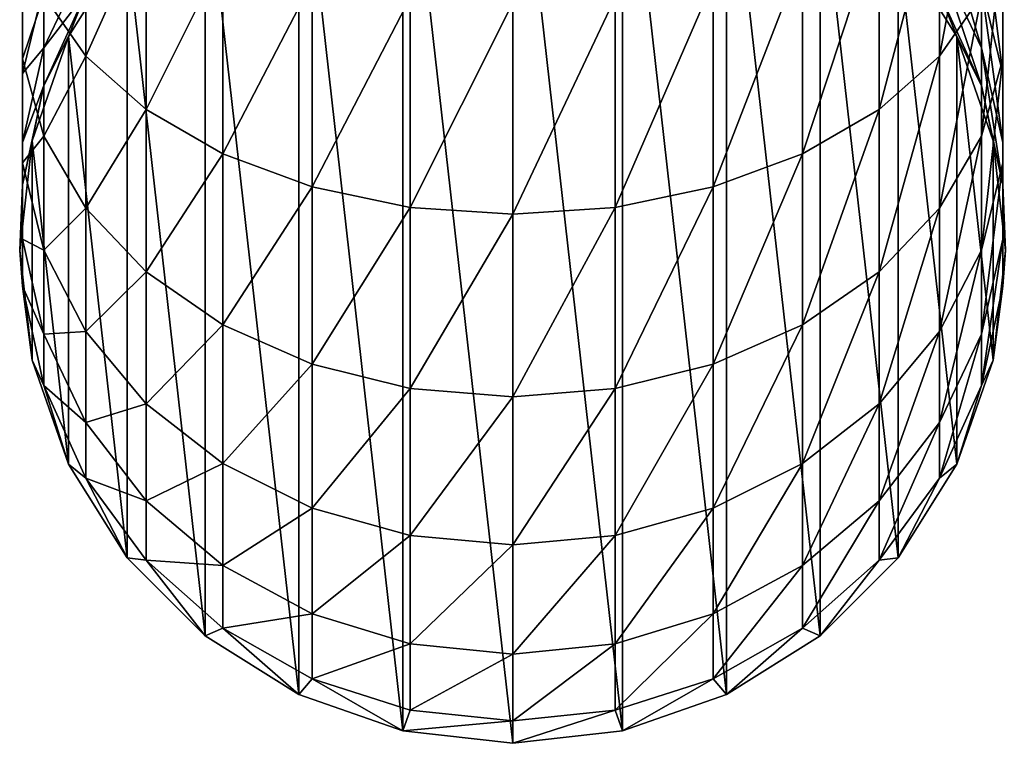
# Model space of a CAD drawing. Header units: inches. Extents: x -4.64 to 4.64, y -1.42 to 0.49.
# Tile 367 of 608: x 3.69 to 3.8, y -1.42 to -1.33. Entities that reach past the tile are written whole.
import ezdxf

# ---------------------------------------------------------------- set-up
doc = ezdxf.new("R2010")
doc.units = ezdxf.units.IN
doc.header["$LTSCALE"] = 65.185185
doc.header["$MEASUREMENT"] = 0
for name, color, linetype in [('728', 7, 'CONTINUOUS'), ('729', 7, 'CONTINUOUS'), ('730', 7, 'CONTINUOUS'), ('731', 7, 'CONTINUOUS'), ('732', 7, 'CONTINUOUS')]:
    doc.layers.add(name, color=color, linetype=linetype)

msp = doc.modelspace()

# ---------------------------------------------------------------- linework, layer by layer
at = {"layer": '728', "color": 7, "linetype": 'CONTINUOUS', "true_color": 0xa2afbf}
for points in [[(3.74521, -1.42, -8.17921), (3.74521, -1.302, -8.17921), (3.73208, -1.30348, -8.17921), (3.74521, -1.42, -8.17921)], [(3.75834, -1.30348, -8.17921), (3.74521, -1.302, -8.17921), (3.75834, -1.41852, -8.17921), (3.75834, -1.30348, -8.17921)], [(3.75834, -1.41852, -8.17921), (3.74521, -1.302, -8.17921), (3.74521, -1.42, -8.17921), (3.75834, -1.41852, -8.17921)], [(3.71961, -1.30784, -8.17921), (3.73208, -1.41852, -8.17921), (3.73208, -1.30348, -8.17921), (3.71961, -1.30784, -8.17921)], [(3.73208, -1.41852, -8.17921), (3.74521, -1.42, -8.17921), (3.73208, -1.30348, -8.17921), (3.73208, -1.41852, -8.17921)], [(3.77081, -1.30784, -8.17921), (3.75834, -1.30348, -8.17921), (3.77081, -1.41416, -8.17921), (3.77081, -1.30784, -8.17921)], [(3.77081, -1.41416, -8.17921), (3.75834, -1.30348, -8.17921), (3.75834, -1.41852, -8.17921), (3.77081, -1.41416, -8.17921)], [(3.70842, -1.31487, -8.17921), (3.71961, -1.41416, -8.17921), (3.71961, -1.30784, -8.17921), (3.70842, -1.31487, -8.17921)], [(3.71961, -1.41416, -8.17921), (3.73208, -1.41852, -8.17921), (3.71961, -1.30784, -8.17921), (3.71961, -1.41416, -8.17921)], [(3.782, -1.31487, -8.17921), (3.77081, -1.30784, -8.17921), (3.782, -1.40713, -8.17921), (3.782, -1.31487, -8.17921)], [(3.782, -1.40713, -8.17921), (3.77081, -1.30784, -8.17921), (3.77081, -1.41416, -8.17921), (3.782, -1.40713, -8.17921)], [(3.69908, -1.32421, -8.17921), (3.70842, -1.40713, -8.17921), (3.70842, -1.31487, -8.17921), (3.69908, -1.32421, -8.17921)], [(3.70842, -1.40713, -8.17921), (3.71961, -1.41416, -8.17921), (3.70842, -1.31487, -8.17921), (3.70842, -1.40713, -8.17921)], [(3.79134, -1.32421, -8.17921), (3.782, -1.31487, -8.17921), (3.79134, -1.39779, -8.17921), (3.79134, -1.32421, -8.17921)], [(3.79134, -1.39779, -8.17921), (3.782, -1.31487, -8.17921), (3.782, -1.40713, -8.17921), (3.79134, -1.39779, -8.17921)], [(3.69205, -1.3354, -8.17921), (3.69908, -1.39779, -8.17921), (3.69908, -1.32421, -8.17921), (3.69205, -1.3354, -8.17921)], [(3.69908, -1.39779, -8.17921), (3.70842, -1.40713, -8.17921), (3.69908, -1.32421, -8.17921), (3.69908, -1.39779, -8.17921)], [(3.79837, -1.3354, -8.17921), (3.79134, -1.32421, -8.17921), (3.79837, -1.3866, -8.17921), (3.79837, -1.3354, -8.17921)], [(3.79837, -1.3866, -8.17921), (3.79134, -1.32421, -8.17921), (3.79134, -1.39779, -8.17921), (3.79837, -1.3866, -8.17921)], [(3.68769, -1.34787, -8.17921), (3.69205, -1.3866, -8.17921), (3.69205, -1.3354, -8.17921), (3.68769, -1.34787, -8.17921)], [(3.69205, -1.3866, -8.17921), (3.69908, -1.39779, -8.17921), (3.69205, -1.3354, -8.17921), (3.69205, -1.3866, -8.17921)], [(3.80273, -1.34787, -8.17921), (3.79837, -1.3354, -8.17921), (3.80273, -1.37413, -8.17921), (3.80273, -1.34787, -8.17921)], [(3.80273, -1.37413, -8.17921), (3.79837, -1.3354, -8.17921), (3.79837, -1.3866, -8.17921), (3.80273, -1.37413, -8.17921)], [(3.68621, -1.361, -8.17921), (3.68769, -1.37413, -8.17921), (3.68769, -1.34787, -8.17921), (3.68621, -1.361, -8.17921)], [(3.68769, -1.37413, -8.17921), (3.69205, -1.3866, -8.17921), (3.68769, -1.34787, -8.17921), (3.68769, -1.37413, -8.17921)], [(3.80421, -1.361, -8.17921), (3.80273, -1.34787, -8.17921), (3.80273, -1.37413, -8.17921), (3.80421, -1.361, -8.17921)]]:
    msp.add_3dface(points, dxfattribs=at)
at = {"layer": '729', "color": 7, "linetype": 'CONTINUOUS', "true_color": 0xa2afbf}
for points in [[(3.79134, -1.32421, -8.17921), (3.79837, -1.3354, -8.17921), (3.79134, -1.32421, -8.29721), (3.79134, -1.32421, -8.17921)], [(3.79134, -1.32421, -8.29721), (3.79837, -1.3354, -8.17921), (3.79837, -1.3354, -8.29721), (3.79134, -1.32421, -8.29721)], [(3.79837, -1.3354, -8.17921), (3.80273, -1.34787, -8.17921), (3.79837, -1.3354, -8.29721), (3.79837, -1.3354, -8.17921)], [(3.79837, -1.3354, -8.29721), (3.80273, -1.34787, -8.17921), (3.80273, -1.34787, -8.29721), (3.79837, -1.3354, -8.29721)], [(3.80273, -1.34787, -8.17921), (3.80421, -1.361, -8.17921), (3.80273, -1.34787, -8.29721), (3.80273, -1.34787, -8.17921)], [(3.80273, -1.34787, -8.29721), (3.80421, -1.361, -8.17921), (3.80421, -1.361, -8.29721), (3.80273, -1.34787, -8.29721)], [(3.80421, -1.361, -8.17921), (3.80273, -1.37413, -8.17921), (3.80421, -1.361, -8.29721), (3.80421, -1.361, -8.17921)], [(3.80421, -1.361, -8.29721), (3.80273, -1.37413, -8.17921), (3.80273, -1.37413, -8.29721), (3.80421, -1.361, -8.29721)], [(3.80273, -1.37413, -8.17921), (3.79837, -1.3866, -8.17921), (3.79837, -1.3866, -8.29721), (3.80273, -1.37413, -8.17921)], [(3.80273, -1.37413, -8.29721), (3.80273, -1.37413, -8.17921), (3.79837, -1.3866, -8.29721), (3.80273, -1.37413, -8.29721)], [(3.79837, -1.3866, -8.17921), (3.79134, -1.39779, -8.17921), (3.79134, -1.39779, -8.29721), (3.79837, -1.3866, -8.17921)], [(3.79837, -1.3866, -8.29721), (3.79837, -1.3866, -8.17921), (3.79134, -1.39779, -8.29721), (3.79837, -1.3866, -8.29721)], [(3.79134, -1.39779, -8.17921), (3.782, -1.40713, -8.17921), (3.79134, -1.39779, -8.29721), (3.79134, -1.39779, -8.17921)], [(3.79134, -1.39779, -8.29721), (3.782, -1.40713, -8.17921), (3.782, -1.40713, -8.29721), (3.79134, -1.39779, -8.29721)], [(3.782, -1.40713, -8.17921), (3.77081, -1.41416, -8.17921), (3.782, -1.40713, -8.29721), (3.782, -1.40713, -8.17921)], [(3.782, -1.40713, -8.29721), (3.77081, -1.41416, -8.17921), (3.77081, -1.41416, -8.29721), (3.782, -1.40713, -8.29721)], [(3.77081, -1.41416, -8.17921), (3.75834, -1.41852, -8.17921), (3.77081, -1.41416, -8.29721), (3.77081, -1.41416, -8.17921)], [(3.77081, -1.41416, -8.29721), (3.75834, -1.41852, -8.17921), (3.75834, -1.41852, -8.29721), (3.77081, -1.41416, -8.29721)], [(3.75834, -1.41852, -8.17921), (3.74521, -1.42, -8.17921), (3.75834, -1.41852, -8.29721), (3.75834, -1.41852, -8.17921)], [(3.75834, -1.41852, -8.29721), (3.74521, -1.42, -8.17921), (3.74521, -1.42, -8.29721), (3.75834, -1.41852, -8.29721)]]:
    msp.add_3dface(points, dxfattribs=at)
at = {"layer": '730', "color": 7, "linetype": 'CONTINUOUS', "true_color": 0xa2afbf}
for points in [[(3.69205, -1.3354, -8.17921), (3.69908, -1.32421, -8.17921), (3.69908, -1.32421, -8.29721), (3.69205, -1.3354, -8.17921)], [(3.69205, -1.3354, -8.29721), (3.69205, -1.3354, -8.17921), (3.69908, -1.32421, -8.29721), (3.69205, -1.3354, -8.29721)], [(3.68769, -1.34787, -8.17921), (3.69205, -1.3354, -8.17921), (3.69205, -1.3354, -8.29721), (3.68769, -1.34787, -8.17921)], [(3.68769, -1.34787, -8.29721), (3.68769, -1.34787, -8.17921), (3.69205, -1.3354, -8.29721), (3.68769, -1.34787, -8.29721)], [(3.68621, -1.361, -8.17921), (3.68769, -1.34787, -8.17921), (3.68621, -1.361, -8.29721), (3.68621, -1.361, -8.17921)], [(3.68621, -1.361, -8.29721), (3.68769, -1.34787, -8.17921), (3.68769, -1.34787, -8.29721), (3.68621, -1.361, -8.29721)], [(3.68769, -1.37413, -8.17921), (3.68621, -1.361, -8.17921), (3.68769, -1.37413, -8.29721), (3.68769, -1.37413, -8.17921)], [(3.68769, -1.37413, -8.29721), (3.68621, -1.361, -8.17921), (3.68621, -1.361, -8.29721), (3.68769, -1.37413, -8.29721)], [(3.69205, -1.3866, -8.17921), (3.68769, -1.37413, -8.17921), (3.69205, -1.3866, -8.29721), (3.69205, -1.3866, -8.17921)], [(3.69205, -1.3866, -8.29721), (3.68769, -1.37413, -8.17921), (3.68769, -1.37413, -8.29721), (3.69205, -1.3866, -8.29721)], [(3.69908, -1.39779, -8.17921), (3.69205, -1.3866, -8.17921), (3.69908, -1.39779, -8.29721), (3.69908, -1.39779, -8.17921)], [(3.69908, -1.39779, -8.29721), (3.69205, -1.3866, -8.17921), (3.69205, -1.3866, -8.29721), (3.69908, -1.39779, -8.29721)], [(3.70842, -1.40713, -8.17921), (3.69908, -1.39779, -8.17921), (3.70842, -1.40713, -8.29721), (3.70842, -1.40713, -8.17921)], [(3.70842, -1.40713, -8.29721), (3.69908, -1.39779, -8.17921), (3.69908, -1.39779, -8.29721), (3.70842, -1.40713, -8.29721)], [(3.71961, -1.41416, -8.17921), (3.70842, -1.40713, -8.17921), (3.70842, -1.40713, -8.29721), (3.71961, -1.41416, -8.17921)], [(3.71961, -1.41416, -8.29721), (3.71961, -1.41416, -8.17921), (3.70842, -1.40713, -8.29721), (3.71961, -1.41416, -8.29721)], [(3.73208, -1.41852, -8.17921), (3.71961, -1.41416, -8.17921), (3.71961, -1.41416, -8.29721), (3.73208, -1.41852, -8.17921)], [(3.73208, -1.41852, -8.29721), (3.73208, -1.41852, -8.17921), (3.71961, -1.41416, -8.29721), (3.73208, -1.41852, -8.29721)], [(3.74521, -1.42, -8.17921), (3.73208, -1.41852, -8.17921), (3.74521, -1.42, -8.29721), (3.74521, -1.42, -8.17921)], [(3.74521, -1.42, -8.29721), (3.73208, -1.41852, -8.17921), (3.73208, -1.41852, -8.29721), (3.74521, -1.42, -8.29721)]]:
    msp.add_3dface(points, dxfattribs=at)
at = {"layer": '731', "color": 7, "linetype": 'CONTINUOUS', "true_color": 0xa2afbf}
for points in [[(3.80132, -1.3305, -8.40163), (3.79631, -1.33773, -8.41027), (3.80132, -1.31101, -8.41525), (3.80132, -1.3305, -8.40163)], [(3.80132, -1.31101, -8.41525), (3.79631, -1.33773, -8.41027), (3.79631, -1.31664, -8.42501), (3.80132, -1.31101, -8.41525)], [(3.80389, -1.32863, -8.36914), (3.80389, -1.33808, -8.37707), (3.80389, -1.31482, -8.38293), (3.80389, -1.32863, -8.36914)], [(3.80389, -1.31482, -8.38293), (3.80389, -1.33808, -8.37707), (3.80389, -1.32275, -8.39238), (3.80389, -1.31482, -8.38293)], [(3.79631, -1.33773, -8.41027), (3.78906, -1.34414, -8.41792), (3.79631, -1.31664, -8.42501), (3.79631, -1.33773, -8.41027)], [(3.79631, -1.31664, -8.42501), (3.78906, -1.34414, -8.41792), (3.78906, -1.32162, -8.43366), (3.79631, -1.31664, -8.42501)], [(3.79631, -1.32616, -8.32749), (3.80132, -1.33675, -8.33135), (3.79631, -1.31963, -8.34149), (3.79631, -1.32616, -8.32749)], [(3.79631, -1.31963, -8.34149), (3.80132, -1.33675, -8.33135), (3.80132, -1.32938, -8.34712), (3.79631, -1.31963, -8.34149)], [(3.80132, -1.32938, -8.34712), (3.80389, -1.33983, -8.35316), (3.80132, -1.31939, -8.36138), (3.80132, -1.32938, -8.34712)], [(3.80132, -1.31939, -8.36138), (3.80389, -1.33983, -8.35316), (3.80389, -1.32863, -8.36914), (3.80132, -1.31939, -8.36138)], [(3.78906, -1.34414, -8.41792), (3.77989, -1.34944, -8.42424), (3.78906, -1.32162, -8.43366), (3.78906, -1.34414, -8.41792)], [(3.78906, -1.32162, -8.43366), (3.77989, -1.34944, -8.42424), (3.77989, -1.32574, -8.44081), (3.78906, -1.32162, -8.43366)], [(3.80389, -1.33808, -8.37707), (3.80132, -1.34731, -8.38483), (3.80389, -1.32275, -8.39238), (3.80389, -1.33808, -8.37707)], [(3.80389, -1.32275, -8.39238), (3.80132, -1.34731, -8.38483), (3.80132, -1.3305, -8.40163), (3.80389, -1.32275, -8.39238)], [(3.79134, -1.32421, -8.29721), (3.79837, -1.3354, -8.29721), (3.79631, -1.33016, -8.31258), (3.79134, -1.32421, -8.29721)], [(3.77989, -1.34944, -8.42424), (3.76921, -1.3534, -8.42897), (3.77989, -1.32574, -8.44081), (3.77989, -1.34944, -8.42424)], [(3.77989, -1.32574, -8.44081), (3.76921, -1.3534, -8.42897), (3.76921, -1.32882, -8.44615), (3.77989, -1.32574, -8.44081)], [(3.79631, -1.33016, -8.31258), (3.80132, -1.34125, -8.31453), (3.79631, -1.32616, -8.32749), (3.79631, -1.33016, -8.31258)], [(3.79631, -1.32616, -8.32749), (3.80132, -1.34125, -8.31453), (3.80132, -1.33675, -8.33135), (3.79631, -1.32616, -8.32749)], [(3.76921, -1.3534, -8.42897), (3.75748, -1.35585, -8.43189), (3.76921, -1.32882, -8.44615), (3.76921, -1.3534, -8.42897)], [(3.76921, -1.32882, -8.44615), (3.75748, -1.35585, -8.43189), (3.75748, -1.33072, -8.44946), (3.76921, -1.32882, -8.44615)], [(3.80389, -1.33983, -8.35316), (3.80389, -1.35051, -8.35933), (3.80389, -1.32863, -8.36914), (3.80389, -1.33983, -8.35316)], [(3.80389, -1.32863, -8.36914), (3.80389, -1.35051, -8.35933), (3.80389, -1.33808, -8.37707), (3.80389, -1.32863, -8.36914)], [(3.79631, -1.33016, -8.31258), (3.79837, -1.3354, -8.29721), (3.80132, -1.34125, -8.31453), (3.79631, -1.33016, -8.31258)], [(3.80132, -1.33675, -8.33135), (3.80389, -1.34808, -8.33548), (3.80132, -1.32938, -8.34712), (3.80132, -1.33675, -8.33135)], [(3.80132, -1.32938, -8.34712), (3.80389, -1.34808, -8.33548), (3.80389, -1.33983, -8.35316), (3.80132, -1.32938, -8.34712)], [(3.75748, -1.35585, -8.43189), (3.74521, -1.35668, -8.43288), (3.75748, -1.33072, -8.44946), (3.75748, -1.35585, -8.43189)], [(3.75748, -1.33072, -8.44946), (3.74521, -1.35668, -8.43288), (3.74521, -1.33137, -8.45057), (3.75748, -1.33072, -8.44946)], [(3.80132, -1.34731, -8.38483), (3.79631, -1.35594, -8.39208), (3.80132, -1.3305, -8.40163), (3.80132, -1.34731, -8.38483)], [(3.80132, -1.3305, -8.40163), (3.79631, -1.35594, -8.39208), (3.79631, -1.33773, -8.41027), (3.80132, -1.3305, -8.40163)], [(3.79837, -1.3354, -8.29721), (3.80273, -1.34787, -8.29721), (3.80132, -1.34125, -8.31453), (3.79837, -1.3354, -8.29721)], [(3.80132, -1.34125, -8.31453), (3.80389, -1.35313, -8.31663), (3.80132, -1.33675, -8.33135), (3.80132, -1.34125, -8.31453)], [(3.80132, -1.33675, -8.33135), (3.80389, -1.35313, -8.31663), (3.80389, -1.34808, -8.33548), (3.80132, -1.33675, -8.33135)], [(3.79631, -1.35594, -8.39208), (3.78906, -1.36358, -8.3985), (3.79631, -1.33773, -8.41027), (3.79631, -1.35594, -8.39208)], [(3.79631, -1.33773, -8.41027), (3.78906, -1.36358, -8.3985), (3.78906, -1.34414, -8.41792), (3.79631, -1.33773, -8.41027)], [(3.80389, -1.35051, -8.35933), (3.80132, -1.36096, -8.36537), (3.80389, -1.33808, -8.37707), (3.80389, -1.35051, -8.35933)], [(3.80389, -1.33808, -8.37707), (3.80132, -1.36096, -8.36537), (3.80132, -1.34731, -8.38483), (3.80389, -1.33808, -8.37707)], [(3.80389, -1.34808, -8.33548), (3.80389, -1.35967, -8.3397), (3.80389, -1.33983, -8.35316), (3.80389, -1.34808, -8.33548)], [(3.80389, -1.33983, -8.35316), (3.80389, -1.35967, -8.3397), (3.80389, -1.35051, -8.35933), (3.80389, -1.33983, -8.35316)], [(3.80132, -1.34125, -8.31453), (3.80273, -1.34787, -8.29721), (3.80389, -1.35313, -8.31663), (3.80132, -1.34125, -8.31453)], [(3.78906, -1.36358, -8.3985), (3.77989, -1.3699, -8.40381), (3.78906, -1.34414, -8.41792), (3.78906, -1.36358, -8.3985)], [(3.78906, -1.34414, -8.41792), (3.77989, -1.3699, -8.40381), (3.77989, -1.34944, -8.42424), (3.78906, -1.34414, -8.41792)], [(3.80132, -1.36096, -8.36537), (3.79631, -1.37071, -8.371), (3.80132, -1.34731, -8.38483), (3.80132, -1.36096, -8.36537)], [(3.80132, -1.34731, -8.38483), (3.79631, -1.37071, -8.371), (3.79631, -1.35594, -8.39208), (3.80132, -1.34731, -8.38483)], [(3.80273, -1.34787, -8.29721), (3.80421, -1.361, -8.29721), (3.80389, -1.35313, -8.31663), (3.80273, -1.34787, -8.29721)], [(3.80389, -1.35313, -8.31663), (3.80389, -1.36528, -8.31877), (3.80389, -1.34808, -8.33548), (3.80389, -1.35313, -8.31663)], [(3.80389, -1.34808, -8.33548), (3.80389, -1.36528, -8.31877), (3.80389, -1.35967, -8.3397), (3.80389, -1.34808, -8.33548)], [(3.77989, -1.3699, -8.40381), (3.76921, -1.37462, -8.40777), (3.77989, -1.34944, -8.42424), (3.77989, -1.3699, -8.40381)], [(3.77989, -1.34944, -8.42424), (3.76921, -1.37462, -8.40777), (3.76921, -1.3534, -8.42897), (3.77989, -1.34944, -8.42424)], [(3.80389, -1.35967, -8.3397), (3.80132, -1.37101, -8.34383), (3.80389, -1.35051, -8.35933), (3.80389, -1.35967, -8.3397)], [(3.80389, -1.35051, -8.35933), (3.80132, -1.37101, -8.34383), (3.80132, -1.36096, -8.36537), (3.80389, -1.35051, -8.35933)], [(3.76921, -1.37462, -8.40777), (3.75748, -1.37754, -8.41023), (3.76921, -1.3534, -8.42897), (3.76921, -1.37462, -8.40777)], [(3.76921, -1.3534, -8.42897), (3.75748, -1.37754, -8.41023), (3.75748, -1.35585, -8.43189), (3.76921, -1.3534, -8.42897)], [(3.80389, -1.35313, -8.31663), (3.80421, -1.361, -8.29721), (3.80389, -1.36528, -8.31877), (3.80389, -1.35313, -8.31663)], [(3.75748, -1.37754, -8.41023), (3.74521, -1.37853, -8.41105), (3.75748, -1.35585, -8.43189), (3.75748, -1.37754, -8.41023)], [(3.75748, -1.35585, -8.43189), (3.74521, -1.37853, -8.41105), (3.74521, -1.35668, -8.43288), (3.75748, -1.35585, -8.43189)], [(3.79631, -1.37071, -8.371), (3.78906, -1.37935, -8.376), (3.79631, -1.35594, -8.39208), (3.79631, -1.37071, -8.371)], [(3.79631, -1.35594, -8.39208), (3.78906, -1.37935, -8.376), (3.78906, -1.36358, -8.3985), (3.79631, -1.35594, -8.39208)], [(3.80389, -1.36528, -8.31877), (3.80132, -1.37716, -8.32087), (3.80389, -1.35967, -8.3397), (3.80389, -1.36528, -8.31877)], [(3.80389, -1.35967, -8.3397), (3.80132, -1.37716, -8.32087), (3.80132, -1.37101, -8.34383), (3.80389, -1.35967, -8.3397)], [(3.80132, -1.37101, -8.34383), (3.79631, -1.3816, -8.34768), (3.80132, -1.36096, -8.36537), (3.80132, -1.37101, -8.34383)], [(3.80132, -1.36096, -8.36537), (3.79631, -1.3816, -8.34768), (3.79631, -1.37071, -8.371), (3.80132, -1.36096, -8.36537)], [(3.80421, -1.361, -8.29721), (3.80273, -1.37413, -8.29721), (3.80389, -1.36528, -8.31877), (3.80421, -1.361, -8.29721)], [(3.78906, -1.37935, -8.376), (3.77989, -1.3865, -8.38013), (3.78906, -1.36358, -8.3985), (3.78906, -1.37935, -8.376)], [(3.78906, -1.36358, -8.3985), (3.77989, -1.3865, -8.38013), (3.77989, -1.3699, -8.40381), (3.78906, -1.36358, -8.3985)], [(3.80389, -1.36528, -8.31877), (3.80273, -1.37413, -8.29721), (3.80132, -1.37716, -8.32087), (3.80389, -1.36528, -8.31877)], [(3.77989, -1.3865, -8.38013), (3.76921, -1.39184, -8.38321), (3.77989, -1.3699, -8.40381), (3.77989, -1.3865, -8.38013)], [(3.77989, -1.3699, -8.40381), (3.76921, -1.39184, -8.38321), (3.76921, -1.37462, -8.40777), (3.77989, -1.3699, -8.40381)], [(3.79631, -1.3816, -8.34768), (3.78906, -1.39097, -8.3511), (3.79631, -1.37071, -8.371), (3.79631, -1.3816, -8.34768)], [(3.79631, -1.37071, -8.371), (3.78906, -1.39097, -8.3511), (3.78906, -1.37935, -8.376), (3.79631, -1.37071, -8.371)], [(3.80132, -1.37716, -8.32087), (3.79631, -1.38826, -8.32282), (3.80132, -1.37101, -8.34383), (3.80132, -1.37716, -8.32087)], [(3.80132, -1.37101, -8.34383), (3.79631, -1.38826, -8.32282), (3.79631, -1.3816, -8.34768), (3.80132, -1.37101, -8.34383)], [(3.76921, -1.39184, -8.38321), (3.75748, -1.39514, -8.38512), (3.76921, -1.37462, -8.40777), (3.76921, -1.39184, -8.38321)], [(3.76921, -1.37462, -8.40777), (3.75748, -1.39514, -8.38512), (3.75748, -1.37754, -8.41023), (3.76921, -1.37462, -8.40777)], [(3.80273, -1.37413, -8.29721), (3.79837, -1.3866, -8.29721), (3.80132, -1.37716, -8.32087), (3.80273, -1.37413, -8.29721)], [(3.80132, -1.37716, -8.32087), (3.79837, -1.3866, -8.29721), (3.79631, -1.38826, -8.32282), (3.80132, -1.37716, -8.32087)], [(3.75748, -1.39514, -8.38512), (3.74521, -1.39626, -8.38576), (3.75748, -1.37754, -8.41023), (3.75748, -1.39514, -8.38512)], [(3.75748, -1.37754, -8.41023), (3.74521, -1.39626, -8.38576), (3.74521, -1.37853, -8.41105), (3.75748, -1.37754, -8.41023)], [(3.78906, -1.39097, -8.3511), (3.77989, -1.39873, -8.35392), (3.78906, -1.37935, -8.376), (3.78906, -1.39097, -8.3511)], [(3.78906, -1.37935, -8.376), (3.77989, -1.39873, -8.35392), (3.77989, -1.3865, -8.38013), (3.78906, -1.37935, -8.376)], [(3.79631, -1.38826, -8.32282), (3.78906, -1.39809, -8.32456), (3.79631, -1.3816, -8.34768), (3.79631, -1.38826, -8.32282)], [(3.79631, -1.3816, -8.34768), (3.78906, -1.39809, -8.32456), (3.78906, -1.39097, -8.3511), (3.79631, -1.3816, -8.34768)], [(3.77989, -1.39873, -8.35392), (3.76921, -1.40452, -8.35603), (3.77989, -1.3865, -8.38013), (3.77989, -1.39873, -8.35392)], [(3.77989, -1.3865, -8.38013), (3.76921, -1.40452, -8.35603), (3.76921, -1.39184, -8.38321), (3.77989, -1.3865, -8.38013)], [(3.79837, -1.3866, -8.29721), (3.79134, -1.39779, -8.29721), (3.79631, -1.38826, -8.32282), (3.79837, -1.3866, -8.29721)], [(3.79631, -1.38826, -8.32282), (3.79134, -1.39779, -8.29721), (3.78906, -1.39809, -8.32456), (3.79631, -1.38826, -8.32282)], [(3.78906, -1.39809, -8.32456), (3.77989, -1.40621, -8.32599), (3.78906, -1.39097, -8.3511), (3.78906, -1.39809, -8.32456)], [(3.78906, -1.39097, -8.3511), (3.77989, -1.40621, -8.32599), (3.77989, -1.39873, -8.35392), (3.78906, -1.39097, -8.3511)], [(3.76921, -1.40452, -8.35603), (3.75748, -1.4081, -8.35734), (3.76921, -1.39184, -8.38321), (3.76921, -1.40452, -8.35603)], [(3.76921, -1.39184, -8.38321), (3.75748, -1.4081, -8.35734), (3.75748, -1.39514, -8.38512), (3.76921, -1.39184, -8.38321)], [(3.75748, -1.4081, -8.35734), (3.74521, -1.40932, -8.35778), (3.75748, -1.39514, -8.38512), (3.75748, -1.4081, -8.35734)], [(3.75748, -1.39514, -8.38512), (3.74521, -1.40932, -8.35778), (3.74521, -1.39626, -8.38576), (3.75748, -1.39514, -8.38512)], [(3.77989, -1.40621, -8.32599), (3.76921, -1.41229, -8.32706), (3.77989, -1.39873, -8.35392), (3.77989, -1.40621, -8.32599)], [(3.77989, -1.39873, -8.35392), (3.76921, -1.41229, -8.32706), (3.76921, -1.40452, -8.35603), (3.77989, -1.39873, -8.35392)], [(3.78906, -1.39809, -8.32456), (3.782, -1.40713, -8.29721), (3.77989, -1.40621, -8.32599), (3.78906, -1.39809, -8.32456)], [(3.79134, -1.39779, -8.29721), (3.782, -1.40713, -8.29721), (3.78906, -1.39809, -8.32456), (3.79134, -1.39779, -8.29721)], [(3.76921, -1.41229, -8.32706), (3.75748, -1.41604, -8.32772), (3.76921, -1.40452, -8.35603), (3.76921, -1.41229, -8.32706)], [(3.76921, -1.40452, -8.35603), (3.75748, -1.41604, -8.32772), (3.75748, -1.4081, -8.35734), (3.76921, -1.40452, -8.35603)], [(3.77989, -1.40621, -8.32599), (3.77081, -1.41416, -8.29721), (3.76921, -1.41229, -8.32706), (3.77989, -1.40621, -8.32599)], [(3.782, -1.40713, -8.29721), (3.77081, -1.41416, -8.29721), (3.77989, -1.40621, -8.32599), (3.782, -1.40713, -8.29721)], [(3.75748, -1.41604, -8.32772), (3.74521, -1.41731, -8.32795), (3.75748, -1.4081, -8.35734), (3.75748, -1.41604, -8.32772)], [(3.75748, -1.4081, -8.35734), (3.74521, -1.41731, -8.32795), (3.74521, -1.40932, -8.35778), (3.75748, -1.4081, -8.35734)], [(3.76921, -1.41229, -8.32706), (3.75834, -1.41852, -8.29721), (3.75748, -1.41604, -8.32772), (3.76921, -1.41229, -8.32706)], [(3.77081, -1.41416, -8.29721), (3.75834, -1.41852, -8.29721), (3.76921, -1.41229, -8.32706), (3.77081, -1.41416, -8.29721)], [(3.75834, -1.41852, -8.29721), (3.74521, -1.42, -8.29721), (3.75748, -1.41604, -8.32772), (3.75834, -1.41852, -8.29721)], [(3.75748, -1.41604, -8.32772), (3.74521, -1.42, -8.29721), (3.74521, -1.41731, -8.32795), (3.75748, -1.41604, -8.32772)]]:
    msp.add_3dface(points, dxfattribs=at)
at = {"layer": '732', "color": 7, "linetype": 'CONTINUOUS', "true_color": 0xa2afbf}
for points in [[(3.69411, -1.33773, -8.41027), (3.6891, -1.3305, -8.40163), (3.69411, -1.31664, -8.42501), (3.69411, -1.33773, -8.41027)], [(3.70136, -1.32162, -8.43366), (3.69411, -1.33773, -8.41027), (3.69411, -1.31664, -8.42501), (3.70136, -1.32162, -8.43366)], [(3.70136, -1.34414, -8.41792), (3.69411, -1.33773, -8.41027), (3.70136, -1.32162, -8.43366), (3.70136, -1.34414, -8.41792)], [(3.71053, -1.32574, -8.44081), (3.70136, -1.34414, -8.41792), (3.70136, -1.32162, -8.43366), (3.71053, -1.32574, -8.44081)], [(3.68653, -1.33808, -8.37707), (3.68653, -1.32863, -8.36914), (3.68653, -1.32275, -8.39238), (3.68653, -1.33808, -8.37707)], [(3.6891, -1.3305, -8.40163), (3.68653, -1.33808, -8.37707), (3.68653, -1.32275, -8.39238), (3.6891, -1.3305, -8.40163)], [(3.69205, -1.3354, -8.29721), (3.69908, -1.32421, -8.29721), (3.69411, -1.33016, -8.31258), (3.69205, -1.3354, -8.29721)], [(3.6891, -1.33675, -8.33135), (3.69411, -1.33016, -8.31258), (3.69411, -1.32616, -8.32749), (3.6891, -1.33675, -8.33135)], [(3.6891, -1.33675, -8.33135), (3.69411, -1.32616, -8.32749), (3.6891, -1.32938, -8.34712), (3.6891, -1.33675, -8.33135)], [(3.71053, -1.34944, -8.42424), (3.70136, -1.34414, -8.41792), (3.71053, -1.32574, -8.44081), (3.71053, -1.34944, -8.42424)], [(3.72121, -1.32882, -8.44615), (3.71053, -1.34944, -8.42424), (3.71053, -1.32574, -8.44081), (3.72121, -1.32882, -8.44615)], [(3.68653, -1.33983, -8.35316), (3.6891, -1.32938, -8.34712), (3.68653, -1.32863, -8.36914), (3.68653, -1.33983, -8.35316)], [(3.68653, -1.33808, -8.37707), (3.68653, -1.33983, -8.35316), (3.68653, -1.32863, -8.36914), (3.68653, -1.33808, -8.37707)], [(3.72121, -1.3534, -8.42897), (3.71053, -1.34944, -8.42424), (3.72121, -1.32882, -8.44615), (3.72121, -1.3534, -8.42897)], [(3.73294, -1.33072, -8.44946), (3.72121, -1.3534, -8.42897), (3.72121, -1.32882, -8.44615), (3.73294, -1.33072, -8.44946)], [(3.68653, -1.33983, -8.35316), (3.6891, -1.33675, -8.33135), (3.6891, -1.32938, -8.34712), (3.68653, -1.33983, -8.35316)], [(3.6891, -1.34125, -8.31453), (3.69205, -1.3354, -8.29721), (3.69411, -1.33016, -8.31258), (3.6891, -1.34125, -8.31453)], [(3.6891, -1.34125, -8.31453), (3.69411, -1.33016, -8.31258), (3.6891, -1.33675, -8.33135), (3.6891, -1.34125, -8.31453)], [(3.6891, -1.34731, -8.38483), (3.68653, -1.33808, -8.37707), (3.6891, -1.3305, -8.40163), (3.6891, -1.34731, -8.38483)], [(3.69411, -1.33773, -8.41027), (3.6891, -1.34731, -8.38483), (3.6891, -1.3305, -8.40163), (3.69411, -1.33773, -8.41027)], [(3.73294, -1.35585, -8.43189), (3.72121, -1.3534, -8.42897), (3.73294, -1.33072, -8.44946), (3.73294, -1.35585, -8.43189)], [(3.74521, -1.33137, -8.45057), (3.73294, -1.35585, -8.43189), (3.73294, -1.33072, -8.44946), (3.74521, -1.33137, -8.45057)], [(3.74521, -1.33137, -8.45057), (3.74521, -1.35668, -8.43288), (3.73294, -1.35585, -8.43189), (3.74521, -1.33137, -8.45057)], [(3.68769, -1.34787, -8.29721), (3.69205, -1.3354, -8.29721), (3.6891, -1.34125, -8.31453), (3.68769, -1.34787, -8.29721)], [(3.68653, -1.34808, -8.33548), (3.6891, -1.34125, -8.31453), (3.6891, -1.33675, -8.33135), (3.68653, -1.34808, -8.33548)], [(3.68653, -1.34808, -8.33548), (3.6891, -1.33675, -8.33135), (3.68653, -1.33983, -8.35316), (3.68653, -1.34808, -8.33548)], [(3.68653, -1.35051, -8.35933), (3.68653, -1.33983, -8.35316), (3.68653, -1.33808, -8.37707), (3.68653, -1.35051, -8.35933)], [(3.6891, -1.34731, -8.38483), (3.68653, -1.35051, -8.35933), (3.68653, -1.33808, -8.37707), (3.6891, -1.34731, -8.38483)], [(3.69411, -1.35594, -8.39208), (3.6891, -1.34731, -8.38483), (3.69411, -1.33773, -8.41027), (3.69411, -1.35594, -8.39208)], [(3.70136, -1.34414, -8.41792), (3.69411, -1.35594, -8.39208), (3.69411, -1.33773, -8.41027), (3.70136, -1.34414, -8.41792)], [(3.68653, -1.35051, -8.35933), (3.68653, -1.34808, -8.33548), (3.68653, -1.33983, -8.35316), (3.68653, -1.35051, -8.35933)], [(3.68653, -1.35313, -8.31663), (3.68769, -1.34787, -8.29721), (3.6891, -1.34125, -8.31453), (3.68653, -1.35313, -8.31663)], [(3.68653, -1.35313, -8.31663), (3.6891, -1.34125, -8.31453), (3.68653, -1.34808, -8.33548), (3.68653, -1.35313, -8.31663)], [(3.70136, -1.36358, -8.3985), (3.69411, -1.35594, -8.39208), (3.70136, -1.34414, -8.41792), (3.70136, -1.36358, -8.3985)], [(3.71053, -1.34944, -8.42424), (3.70136, -1.36358, -8.3985), (3.70136, -1.34414, -8.41792), (3.71053, -1.34944, -8.42424)], [(3.68621, -1.361, -8.29721), (3.68769, -1.34787, -8.29721), (3.68653, -1.35313, -8.31663), (3.68621, -1.361, -8.29721)], [(3.6891, -1.36096, -8.36537), (3.68653, -1.35051, -8.35933), (3.6891, -1.34731, -8.38483), (3.6891, -1.36096, -8.36537)], [(3.69411, -1.35594, -8.39208), (3.6891, -1.36096, -8.36537), (3.6891, -1.34731, -8.38483), (3.69411, -1.35594, -8.39208)], [(3.68653, -1.35967, -8.3397), (3.68653, -1.35313, -8.31663), (3.68653, -1.34808, -8.33548), (3.68653, -1.35967, -8.3397)], [(3.68653, -1.35967, -8.3397), (3.68653, -1.34808, -8.33548), (3.68653, -1.35051, -8.35933), (3.68653, -1.35967, -8.3397)], [(3.71053, -1.3699, -8.40381), (3.70136, -1.36358, -8.3985), (3.71053, -1.34944, -8.42424), (3.71053, -1.3699, -8.40381)], [(3.72121, -1.3534, -8.42897), (3.71053, -1.3699, -8.40381), (3.71053, -1.34944, -8.42424), (3.72121, -1.3534, -8.42897)], [(3.6891, -1.36096, -8.36537), (3.68653, -1.35967, -8.3397), (3.68653, -1.35051, -8.35933), (3.6891, -1.36096, -8.36537)], [(3.68653, -1.36528, -8.31877), (3.68621, -1.361, -8.29721), (3.68653, -1.35313, -8.31663), (3.68653, -1.36528, -8.31877)], [(3.68653, -1.36528, -8.31877), (3.68653, -1.35313, -8.31663), (3.68653, -1.35967, -8.3397), (3.68653, -1.36528, -8.31877)], [(3.72121, -1.37462, -8.40777), (3.71053, -1.3699, -8.40381), (3.72121, -1.3534, -8.42897), (3.72121, -1.37462, -8.40777)], [(3.73294, -1.35585, -8.43189), (3.72121, -1.37462, -8.40777), (3.72121, -1.3534, -8.42897), (3.73294, -1.35585, -8.43189)], [(3.69411, -1.37071, -8.371), (3.6891, -1.36096, -8.36537), (3.69411, -1.35594, -8.39208), (3.69411, -1.37071, -8.371)], [(3.70136, -1.36358, -8.3985), (3.69411, -1.37071, -8.371), (3.69411, -1.35594, -8.39208), (3.70136, -1.36358, -8.3985)], [(3.73294, -1.37754, -8.41023), (3.72121, -1.37462, -8.40777), (3.73294, -1.35585, -8.43189), (3.73294, -1.37754, -8.41023)], [(3.74521, -1.35668, -8.43288), (3.73294, -1.37754, -8.41023), (3.73294, -1.35585, -8.43189), (3.74521, -1.35668, -8.43288)], [(3.74521, -1.35668, -8.43288), (3.74521, -1.37853, -8.41105), (3.73294, -1.37754, -8.41023), (3.74521, -1.35668, -8.43288)], [(3.6891, -1.37101, -8.34383), (3.68653, -1.36528, -8.31877), (3.68653, -1.35967, -8.3397), (3.6891, -1.37101, -8.34383)], [(3.6891, -1.37101, -8.34383), (3.68653, -1.35967, -8.3397), (3.6891, -1.36096, -8.36537), (3.6891, -1.37101, -8.34383)], [(3.68769, -1.37413, -8.29721), (3.68621, -1.361, -8.29721), (3.68653, -1.36528, -8.31877), (3.68769, -1.37413, -8.29721)], [(3.69411, -1.37071, -8.371), (3.6891, -1.37101, -8.34383), (3.6891, -1.36096, -8.36537), (3.69411, -1.37071, -8.371)], [(3.70136, -1.37935, -8.376), (3.69411, -1.37071, -8.371), (3.70136, -1.36358, -8.3985), (3.70136, -1.37935, -8.376)], [(3.71053, -1.3699, -8.40381), (3.70136, -1.37935, -8.376), (3.70136, -1.36358, -8.3985), (3.71053, -1.3699, -8.40381)], [(3.6891, -1.37716, -8.32087), (3.68769, -1.37413, -8.29721), (3.68653, -1.36528, -8.31877), (3.6891, -1.37716, -8.32087)], [(3.6891, -1.37716, -8.32087), (3.68653, -1.36528, -8.31877), (3.6891, -1.37101, -8.34383), (3.6891, -1.37716, -8.32087)], [(3.71053, -1.3865, -8.38013), (3.70136, -1.37935, -8.376), (3.71053, -1.3699, -8.40381), (3.71053, -1.3865, -8.38013)], [(3.72121, -1.37462, -8.40777), (3.71053, -1.3865, -8.38013), (3.71053, -1.3699, -8.40381), (3.72121, -1.37462, -8.40777)], [(3.69411, -1.3816, -8.34768), (3.6891, -1.37101, -8.34383), (3.69411, -1.37071, -8.371), (3.69411, -1.3816, -8.34768)], [(3.69411, -1.3816, -8.34768), (3.6891, -1.37716, -8.32087), (3.6891, -1.37101, -8.34383), (3.69411, -1.3816, -8.34768)], [(3.70136, -1.37935, -8.376), (3.69411, -1.3816, -8.34768), (3.69411, -1.37071, -8.371), (3.70136, -1.37935, -8.376)], [(3.69205, -1.3866, -8.29721), (3.68769, -1.37413, -8.29721), (3.6891, -1.37716, -8.32087), (3.69205, -1.3866, -8.29721)], [(3.72121, -1.39184, -8.38321), (3.71053, -1.3865, -8.38013), (3.72121, -1.37462, -8.40777), (3.72121, -1.39184, -8.38321)], [(3.73294, -1.37754, -8.41023), (3.72121, -1.39184, -8.38321), (3.72121, -1.37462, -8.40777), (3.73294, -1.37754, -8.41023)], [(3.69411, -1.38826, -8.32282), (3.69205, -1.3866, -8.29721), (3.6891, -1.37716, -8.32087), (3.69411, -1.38826, -8.32282)], [(3.69411, -1.38826, -8.32282), (3.6891, -1.37716, -8.32087), (3.69411, -1.3816, -8.34768), (3.69411, -1.38826, -8.32282)], [(3.73294, -1.39514, -8.38512), (3.72121, -1.39184, -8.38321), (3.73294, -1.37754, -8.41023), (3.73294, -1.39514, -8.38512)], [(3.74521, -1.37853, -8.41105), (3.73294, -1.39514, -8.38512), (3.73294, -1.37754, -8.41023), (3.74521, -1.37853, -8.41105)], [(3.74521, -1.37853, -8.41105), (3.74521, -1.39626, -8.38576), (3.73294, -1.39514, -8.38512), (3.74521, -1.37853, -8.41105)], [(3.70136, -1.39097, -8.3511), (3.69411, -1.3816, -8.34768), (3.70136, -1.37935, -8.376), (3.70136, -1.39097, -8.3511)], [(3.71053, -1.3865, -8.38013), (3.70136, -1.39097, -8.3511), (3.70136, -1.37935, -8.376), (3.71053, -1.3865, -8.38013)], [(3.70136, -1.39097, -8.3511), (3.69411, -1.38826, -8.32282), (3.69411, -1.3816, -8.34768), (3.70136, -1.39097, -8.3511)], [(3.69908, -1.39779, -8.29721), (3.69205, -1.3866, -8.29721), (3.69411, -1.38826, -8.32282), (3.69908, -1.39779, -8.29721)], [(3.71053, -1.39873, -8.35392), (3.70136, -1.39097, -8.3511), (3.71053, -1.3865, -8.38013), (3.71053, -1.39873, -8.35392)], [(3.72121, -1.39184, -8.38321), (3.71053, -1.39873, -8.35392), (3.71053, -1.3865, -8.38013), (3.72121, -1.39184, -8.38321)], [(3.70136, -1.39809, -8.32456), (3.69908, -1.39779, -8.29721), (3.69411, -1.38826, -8.32282), (3.70136, -1.39809, -8.32456)], [(3.70136, -1.39809, -8.32456), (3.69411, -1.38826, -8.32282), (3.70136, -1.39097, -8.3511), (3.70136, -1.39809, -8.32456)], [(3.71053, -1.39873, -8.35392), (3.70136, -1.39809, -8.32456), (3.70136, -1.39097, -8.3511), (3.71053, -1.39873, -8.35392)], [(3.72121, -1.40452, -8.35603), (3.71053, -1.39873, -8.35392), (3.72121, -1.39184, -8.38321), (3.72121, -1.40452, -8.35603)], [(3.73294, -1.39514, -8.38512), (3.72121, -1.40452, -8.35603), (3.72121, -1.39184, -8.38321), (3.73294, -1.39514, -8.38512)], [(3.73294, -1.4081, -8.35734), (3.72121, -1.40452, -8.35603), (3.73294, -1.39514, -8.38512), (3.73294, -1.4081, -8.35734)], [(3.74521, -1.39626, -8.38576), (3.73294, -1.4081, -8.35734), (3.73294, -1.39514, -8.38512), (3.74521, -1.39626, -8.38576)], [(3.74521, -1.39626, -8.38576), (3.74521, -1.40932, -8.35778), (3.73294, -1.4081, -8.35734), (3.74521, -1.39626, -8.38576)], [(3.70842, -1.40713, -8.29721), (3.69908, -1.39779, -8.29721), (3.70136, -1.39809, -8.32456), (3.70842, -1.40713, -8.29721)], [(3.71053, -1.40621, -8.32599), (3.70842, -1.40713, -8.29721), (3.70136, -1.39809, -8.32456), (3.71053, -1.40621, -8.32599)], [(3.71053, -1.40621, -8.32599), (3.70136, -1.39809, -8.32456), (3.71053, -1.39873, -8.35392), (3.71053, -1.40621, -8.32599)], [(3.72121, -1.40452, -8.35603), (3.71053, -1.40621, -8.32599), (3.71053, -1.39873, -8.35392), (3.72121, -1.40452, -8.35603)], [(3.72121, -1.41229, -8.32706), (3.71053, -1.40621, -8.32599), (3.72121, -1.40452, -8.35603), (3.72121, -1.41229, -8.32706)], [(3.73294, -1.4081, -8.35734), (3.72121, -1.41229, -8.32706), (3.72121, -1.40452, -8.35603), (3.73294, -1.4081, -8.35734)], [(3.71961, -1.41416, -8.29721), (3.70842, -1.40713, -8.29721), (3.71053, -1.40621, -8.32599), (3.71961, -1.41416, -8.29721)], [(3.72121, -1.41229, -8.32706), (3.71961, -1.41416, -8.29721), (3.71053, -1.40621, -8.32599), (3.72121, -1.41229, -8.32706)], [(3.73294, -1.41604, -8.32772), (3.72121, -1.41229, -8.32706), (3.73294, -1.4081, -8.35734), (3.73294, -1.41604, -8.32772)], [(3.74521, -1.40932, -8.35778), (3.73294, -1.41604, -8.32772), (3.73294, -1.4081, -8.35734), (3.74521, -1.40932, -8.35778)], [(3.74521, -1.40932, -8.35778), (3.74521, -1.41731, -8.32795), (3.73294, -1.41604, -8.32772), (3.74521, -1.40932, -8.35778)], [(3.73208, -1.41852, -8.29721), (3.71961, -1.41416, -8.29721), (3.72121, -1.41229, -8.32706), (3.73208, -1.41852, -8.29721)], [(3.73294, -1.41604, -8.32772), (3.73208, -1.41852, -8.29721), (3.72121, -1.41229, -8.32706), (3.73294, -1.41604, -8.32772)], [(3.74521, -1.41731, -8.32795), (3.73208, -1.41852, -8.29721), (3.73294, -1.41604, -8.32772), (3.74521, -1.41731, -8.32795)], [(3.74521, -1.42, -8.29721), (3.73208, -1.41852, -8.29721), (3.74521, -1.41731, -8.32795), (3.74521, -1.42, -8.29721)]]:
    msp.add_3dface(points, dxfattribs=at)

doc.saveas('drawing.dxf')
